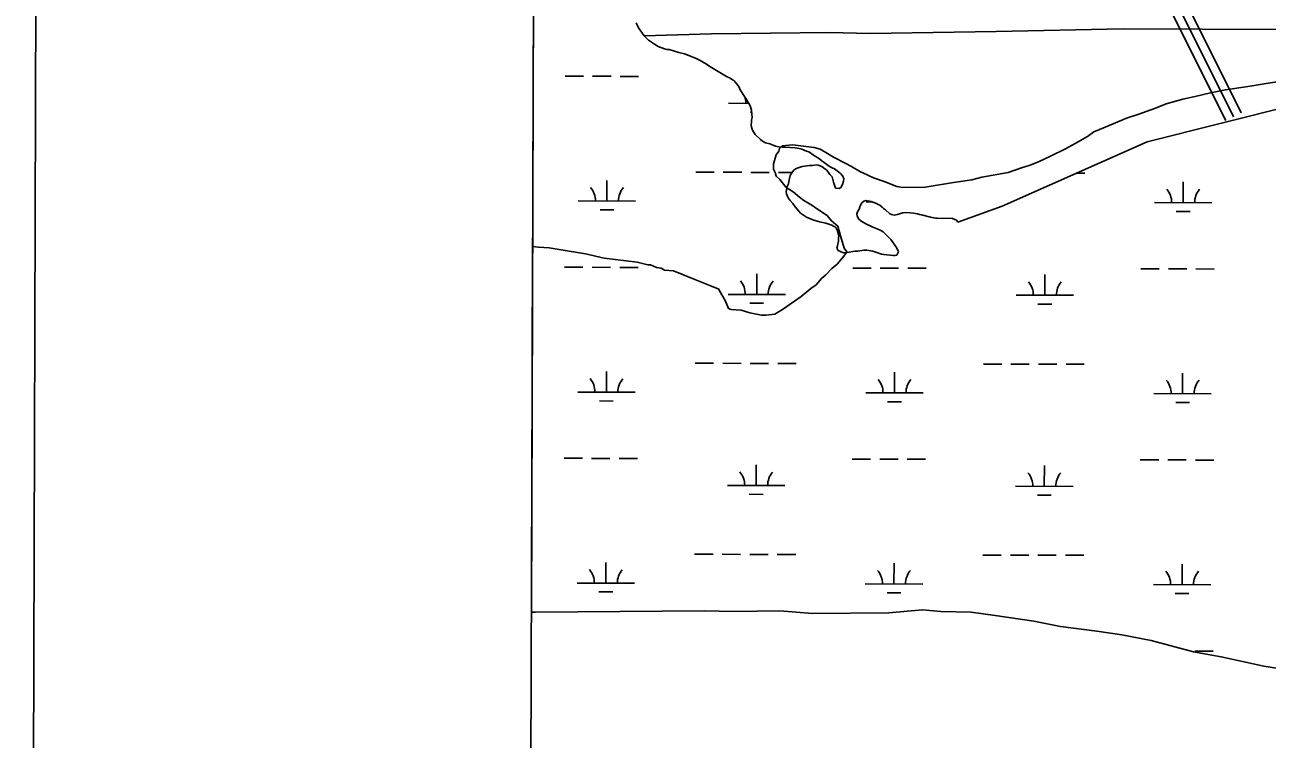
# Model space of a CAD drawing. Extents: x 3161665 to 3199565, y 885729 to 911164.
# Drawn here: x 3165000 to 3167164, y 892612 to 893856 of the extents above; entities that cross this region are included whole.
import ezdxf

# ---------------------------------------------------------------- set-up
doc = ezdxf.new("R2010")
doc.units = 0
for name, color, linetype in [('V-ANNO-SYMB', 7, 'Continuous'), ('V-GRID-FRAM', 7, 'Continuous'), ('V-ROAD-CNTR', 7, 'Continuous'), ('V-SITE-VEGE', 7, 'Continuous'), ('V-TOPO-SHOR', 7, 'Continuous'), ('V-WETL-SWMP', 7, 'Continuous')]:
    doc.layers.add(name, color=color, linetype=linetype)

msp = doc.modelspace()

# ---------------------------------------------------------------- linework, layer by layer
at = {"layer": 'V-ANNO-SYMB'}
msp.add_lwpolyline([(3165000.2, 887031.2), (3198083.2, 886939.8), (3198146.6, 909856.3), (3165063.5, 909947.7), (3165000.2, 887031.2)], dxfattribs=at)
at = {"layer": 'V-GRID-FRAM'}
msp.add_lwpolyline([(3165935.6, 909383.8), (3197271.3, 909297.2), (3197229, 891108.8), (3165877.4, 891195.5), (3165935.6, 909383.8)], dxfattribs=at)
at = {"layer": 'V-ROAD-CNTR'}
for points in [[(3165891.5, 896211.7), (3165944.4, 896068), (3166000.4, 895924.5), (3166037, 895836.6), (3166070.9, 895763.6), (3166127.3, 895653.9), (3166235.1, 895444.2), (3166371.6, 895170.5), (3166566.5, 894775.8), (3166751.1, 894400.9), (3166915.5, 894076.8), (3167105.5, 893695.4)], [(3166739.7, 894390.2), (3166902.1, 894070), (3167092.1, 893688.7)], [(3166766.5, 894403.6), (3166928.9, 894083.5), (3167118.9, 893702.1)]]:
    msp.add_lwpolyline(points, dxfattribs=at)
at = {"layer": 'V-SITE-VEGE'}
for p, q in [((3167196.2, 893758.4), (3167162.3, 893753.5)), ((3167065.3, 893737.2), (3167039.1, 893730.8)), ((3167091.5, 893742.1), (3167065.3, 893737.2)), ((3167134.6, 893748.6), (3167091.5, 893742.1)), ((3167162.3, 893753.5), (3167134.6, 893748.6)), ((3166988.3, 893718.1), (3166969.9, 893710.2)), ((3167017.5, 893726), (3166988.3, 893718.1)), ((3167039.1, 893730.8), (3167017.5, 893726)), ((3166919.1, 893692.8), (3166896, 893683.4)), ((3166939.1, 893699.2), (3166919.1, 893692.8)), ((3166969.9, 893710.2), (3166939.1, 893699.2)), ((3166882.2, 893677.1), (3166862.2, 893669.2)), ((3166896, 893683.4), (3166882.2, 893677.1)), ((3166851.5, 893661.4), (3166830, 893648.9)), ((3166862.2, 893669.2), (3166851.5, 893661.4)), ((3166308.8, 893629.2), (3166304.3, 893613.7)), ((3166313.4, 893635.4), (3166308.8, 893629.2)), ((3166314.9, 893640), (3166313.4, 893635.4)), ((3166319.5, 893644.7), (3166314.9, 893640)), ((3166338, 893646.4), (3166319.5, 893644.7)), ((3166375, 893642.1), (3166338, 893646.4)), ((3166385.8, 893639.1), (3166375, 893642.1)), ((3166398.2, 893631.4), (3166385.8, 893639.1)), ((3166409.1, 893625.4), (3166398.2, 893631.4)), ((3166813.1, 893639.5), (3166787, 893627)), ((3166830, 893648.9), (3166813.1, 893639.5)), ((3166304.3, 893613.7), (3166304.4, 893604.5)), ((3166429.2, 893614.7), (3166409.1, 893625.4)), ((3166440.1, 893608.7), (3166429.2, 893614.7)), ((3166455.6, 893599.5), (3166440.1, 893608.7)), ((3166736.3, 893606.5), (3166713.2, 893598.6)), ((3166751.6, 893611.2), (3166736.3, 893606.5)), ((3166767, 893617.5), (3166751.6, 893611.2)), ((3166787, 893627), (3166767, 893617.5)), ((3166304.4, 893604.5), (3166307.5, 893598.3)), ((3166307.5, 893598.3), (3166309.1, 893592.2)), ((3166309.1, 893592.2), (3166315.3, 893586)), ((3166315.3, 893586), (3166326.2, 893572.2)), ((3166460.2, 893598), (3166455.6, 893599.5)), ((3166478.8, 893588.9), (3166460.2, 893598)), ((3166497.4, 893582.9), (3166478.8, 893588.9)), ((3166650, 893585.7), (3166617.7, 893580.8)), ((3166667, 893590.5), (3166650, 893585.7)), ((3166713.2, 893598.6), (3166667, 893590.5)), ((3166326.2, 893572.2), (3166338.6, 893564.6)), ((3166338.6, 893564.6), (3166349.5, 893555.5)), ((3166519, 893573.8), (3166497.4, 893582.9)), ((3166529.8, 893572.4), (3166519, 893573.8)), ((3166568.4, 893572.7), (3166529.8, 893572.4)), ((3166617.7, 893580.8), (3166568.4, 893572.7)), ((3166349.5, 893555.5), (3166357.3, 893549.4)), ((3166357.3, 893549.4), (3166371.2, 893541.8)), ((3166371.2, 893541.8), (3166379, 893535.7)), ((3166379, 893535.7), (3166397.6, 893523.5)), ((3166397.6, 893523.5), (3166405.4, 893514.3)), ((3166405.4, 893514.3), (3166416.3, 893505.1)), ((3166416.3, 893505.1), (3166421, 893488.2)), ((3166421, 893488.2), (3166427.4, 893466.6)), ((3165884.7, 893469.6), (3165882.7, 892832.6)), ((3165895.2, 893468.4), (3165884.7, 893469.6)), ((3165913.7, 893467), (3165895.2, 893468.4)), ((3165930.7, 893464.1), (3165913.7, 893467)), ((3165977, 893456.7), (3165930.7, 893464.1)), ((3166009.5, 893449.3), (3165977, 893456.7)), ((3166430.5, 893457.4), (3166424.4, 893449.7)), ((3166427.4, 893466.6), (3166432, 893460.5)), ((3166432, 893460.5), (3166430.5, 893457.4)), ((3166066.6, 893442.1), (3166009.5, 893449.3)), ((3166085.2, 893437.6), (3166066.6, 893442.1)), ((3166089.8, 893437.6), (3166085.2, 893437.6)), ((3166100.6, 893433.1), (3166089.8, 893437.6)), ((3166108.4, 893431.6), (3166100.6, 893433.1)), ((3166415.3, 893438.8), (3166406.1, 893431)), ((3166424.4, 893449.7), (3166415.3, 893438.8)), ((3166114.6, 893428.6), (3166108.4, 893431.6)), ((3166130, 893427.2), (3166114.6, 893428.6)), ((3166167.1, 893412), (3166130, 893427.2)), ((3166193.4, 893401.5), (3166167.1, 893412)), ((3166387.7, 893413.9), (3166378.5, 893403)), ((3166395.4, 893420.1), (3166387.7, 893413.9)), ((3166406.1, 893431), (3166395.4, 893420.1)), ((3166208.9, 893395.4), (3166193.4, 893401.5)), ((3166210.5, 893392.4), (3166208.9, 893395.4)), ((3166219.9, 893375.5), (3166210.5, 893392.4)), ((3166369.3, 893396.7), (3166352.5, 893382.7)), ((3166378.5, 893403), (3166369.3, 893396.7)), ((3166224.6, 893364.7), (3166219.9, 893375.5)), ((3166352.5, 893382.7), (3166321.8, 893360.9)), ((3166226.2, 893361.6), (3166224.6, 893364.7)), ((3166230.8, 893360.1), (3166226.2, 893361.6)), ((3166247.8, 893358.7), (3166230.8, 893360.1)), ((3166263.2, 893354.2), (3166247.8, 893358.7)), ((3166283.3, 893349.8), (3166263.2, 893354.2)), ((3166291.1, 893349.8), (3166283.3, 893349.8)), ((3166306.5, 893351.5), (3166291.1, 893349.8)), ((3166321.8, 893360.9), (3166306.5, 893351.5)), ((3165882.7, 892832.6), (3165889.6, 892832.9)), ((3165889.6, 892832.9), (3166184.2, 892835.3)), ((3166184.2, 892835.3), (3166235.1, 892834.2)), ((3166235.1, 892834.2), (3166315.3, 892834.9)), ((3166315.3, 892834.9), (3166372.4, 892830.7)), ((3166372.4, 892830.7), (3166505, 892831.8)), ((3166505, 892831.8), (3166563.6, 892836.9)), ((3166563.6, 892836.9), (3166596, 892834.1)), ((3166596, 892834.1), (3166648.5, 892833)), ((3166648.5, 892833), (3166690.2, 892827.2)), ((3166690.2, 892827.2), (3166758.1, 892817)), ((3166758.1, 892817), (3166804.5, 892808.1)), ((3166804.5, 892808.1), (3166867.8, 892799.4)), ((3166867.8, 892799.4), (3166911, 892793.5)), ((3166911, 892793.5), (3166962, 892783.2)), ((3166962, 892783.2), (3167036.2, 892763.7)), ((3167036.2, 892763.7), (3167084.1, 892754.9)), ((3167084.1, 892754.9), (3167158.3, 892738.5)), ((3167158.3, 892738.5), (3167263.3, 892722.4))]:
    msp.add_line(p, q, dxfattribs=at)
at = {"layer": 'V-TOPO-SHOR'}
msp.add_line((3166692.2, 893844), (3166472.6, 893840.7), dxfattribs=at)
for points in [[(3167326.4, 893847), (3166913.3, 893848.6), (3166692.2, 893844)], [(3166079, 893836.4), (3166196.2, 893840), (3166402, 893842), (3166472.6, 893840.7)]]:
    msp.add_lwpolyline(points, dxfattribs=at)
at = {"layer": 'V-WETL-SWMP'}
for p, q in [((3165882.7, 892832.6), (3165886.5, 894011.8)), ((3166065, 893858.9), (3166069, 893850.4)), ((3166069, 893850.4), (3166079, 893836.4)), ((3166079, 893836.4), (3166086.6, 893829.1)), ((3166086.6, 893829.1), (3166096.8, 893821.8)), ((3166096.8, 893821.8), (3166103.7, 893818)), ((3166103.7, 893818), (3166114.7, 893814)), ((3166114.7, 893814), (3166118.8, 893812.8)), ((3166118.8, 893812.8), (3166122.5, 893812.5)), ((3166122.5, 893812.5), (3166132.1, 893809.8)), ((3166132.1, 893809.8), (3166139.4, 893807.4)), ((3166139.4, 893807.4), (3166149, 893805.1)), ((3166149, 893805.1), (3166168.7, 893797.3)), ((3166168.7, 893797.3), (3166176.5, 893793.6)), ((3166176.5, 893793.6), (3166187.6, 893787.3)), ((3166187.6, 893787.3), (3166193.7, 893783)), ((3166193.7, 893783), (3166222.4, 893765.7)), ((3165941.3, 893766.1), (3165973.3, 893766)), ((3165989.3, 893766), (3166021.3, 893765.9)), ((3166037.3, 893765.8), (3166069.3, 893765.8)), ((3166222.4, 893765.7), (3166227.5, 893763.2)), ((3166227.5, 893763.2), (3166232.1, 893760.2)), ((3166232.1, 893760.2), (3166235.8, 893758.1)), ((3166235.8, 893758.1), (3166241.5, 893751.2)), ((3166241.5, 893751.2), (3166244.4, 893747.2)), ((3166244.4, 893747.2), (3166245.9, 893743.7)), ((3166245.9, 893743.7), (3166251.7, 893734.4)), ((3166226, 893718.9), (3166261.4, 893718.8)), ((3166251.7, 893734.4), (3166257.5, 893725.6)), ((3166257.5, 893725.6), (3166263.8, 893714.6)), ((3166263.8, 893714.6), (3166265.9, 893707)), ((3166955.1, 893651.6), (3167209.4, 893715.5)), ((3166264, 893703.4), (3166266.3, 893703.4)), ((3166265.9, 893707), (3166266.7, 893699.8)), ((3166266.9, 893694.4), (3166266.2, 893689.4)), ((3166266.7, 893699.8), (3166266.9, 893694.4)), ((3166265.9, 893685.8), (3166265.2, 893681.3)), ((3166265.2, 893681.3), (3166265.8, 893677.2)), ((3166265.8, 893677.2), (3166267.9, 893671.9)), ((3166266.2, 893689.4), (3166265.9, 893685.8)), ((3166267.9, 893671.9), (3166272.3, 893664.4)), ((3166272.3, 893664.4), (3166281.6, 893655.8)), ((3166281.6, 893655.8), (3166285.4, 893653.2)), ((3166285.4, 893653.2), (3166290.5, 893650.3)), ((3166290.5, 893650.3), (3166298.2, 893648.4)), ((3166702.8, 893539.8), (3166955.1, 893651.6)), ((3166298.2, 893648.4), (3166303.7, 893645.9)), ((3166303.7, 893645.9), (3166307.9, 893644.2)), ((3166307.9, 893644.2), (3166313.8, 893643.1)), ((3166313.8, 893643.1), (3166319.7, 893642.5)), ((3166319.7, 893642.5), (3166324.6, 893642.7)), ((3166324.6, 893642.7), (3166341.8, 893641.6)), ((3166341.8, 893641.6), (3166349.1, 893640.1)), ((3166349.1, 893640.1), (3166353.7, 893638.9)), ((3166353.7, 893638.9), (3166361.9, 893635.7)), ((3166361.9, 893635.7), (3166366.1, 893634.5)), ((3166366.1, 893634.5), (3166374, 893628.5)), ((3166374, 893628.5), (3166384.2, 893622.2)), ((3166347.4, 893606.6), (3166342.9, 893604.6)), ((3166354.1, 893608.7), (3166347.4, 893606.6)), ((3166366.6, 893610.6), (3166354.1, 893608.7)), ((3166372.5, 893610.8), (3166366.6, 893610.6)), ((3166378.8, 893611.6), (3166372.5, 893610.8)), ((3166382.4, 893611.3), (3166378.8, 893611.6)), ((3166388.4, 893608.8), (3166382.4, 893611.3)), ((3166384.2, 893622.2), (3166388.9, 893617.9)), ((3166393.9, 893605), (3166388.4, 893608.8)), ((3166388.9, 893617.9), (3166392.6, 893615.7)), ((3166392.6, 893615.7), (3166399.6, 893610.6)), ((3166399.6, 893610.6), (3166402.8, 893608.5)), ((3166402.8, 893608.5), (3166406.5, 893606.4)), ((3166406.5, 893606.4), (3166410.6, 893604.8)), ((3166014.1, 893548.7), (3166014.2, 893584.7)), ((3166168.9, 893599), (3166200.9, 893598.9)), ((3166216.9, 893598.9), (3166248.9, 893598.8)), ((3166264.9, 893598.7), (3166296.9, 893598.6)), ((3166312.9, 893598.6), (3166336.4, 893598.5)), ((3166333.5, 893593), (3166331.2, 893582.5)), ((3166336, 893598), (3166333.5, 893593)), ((3166339, 893601.8), (3166336, 893598)), ((3166342.9, 893604.6), (3166339, 893601.8)), ((3166396.7, 893602.8), (3166393.9, 893605)), ((3166400.1, 893598.5), (3166396.7, 893602.8)), ((3166402.5, 893594.9), (3166400.1, 893598.5)), ((3166406.3, 893591), (3166402.5, 893594.9)), ((3166408.9, 893581.7), (3166406.3, 893591)), ((3166410.6, 893604.8), (3166415.3, 893601.4)), ((3166415.3, 893601.4), (3166420.9, 893596.6)), ((3166420.9, 893596.6), (3166425.2, 893592.3)), ((3166425.2, 893592.3), (3166426.7, 893587.4)), ((3166426.7, 893587.4), (3166426, 893583.3)), ((3166832.2, 893597.2), (3166846.8, 893597.1)), ((3166328.4, 893574.2), (3166326.5, 893565.6)), ((3166326.5, 893565.6), (3166326.7, 893561.5)), ((3166330.5, 893578.4), (3166328.4, 893574.2)), ((3166331.2, 893582.5), (3166330.5, 893578.4)), ((3166412.5, 893571), (3166408.9, 893581.7)), ((3166418.9, 893570.4), (3166412.5, 893571)), ((3166421.5, 893572.3), (3166418.9, 893570.4)), ((3166424.4, 893577.8), (3166421.5, 893572.3)), ((3166426, 893583.3), (3166424.4, 893577.8)), ((3167017.9, 893545.9), (3167018, 893581.9)), ((3165964.1, 893548.8), (3166064.1, 893548.5)), ((3166326.7, 893561.5), (3166330.1, 893554.4)), ((3166330.1, 893554.4), (3166333.5, 893549.6)), ((3166333.5, 893549.6), (3166337.8, 893544.4)), ((3166337.8, 893544.4), (3166342.1, 893538.7)), ((3166454.9, 893538.9), (3166457.9, 893544.9)), ((3166457.9, 893544.9), (3166461.8, 893548.7)), ((3166461.8, 893548.7), (3166464.9, 893549.7)), ((3166464.9, 893549.7), (3166474.4, 893547.9)), ((3166466, 893547.4), (3166475.8, 893547.4)), ((3166474.4, 893547.9), (3166483.6, 893544.6)), ((3166483.6, 893544.6), (3166486.4, 893542.9)), ((3166486.4, 893542.9), (3166489.6, 893541.3)), ((3166489.6, 893541.3), (3166493.8, 893537.8)), ((3166967.9, 893546), (3167067.9, 893545.8)), ((3166002.1, 893533.3), (3166026.1, 893533.2)), ((3166342.1, 893538.7), (3166348.7, 893531.3)), ((3166348.7, 893531.3), (3166351.1, 893527.8)), ((3166351.1, 893527.8), (3166361.8, 893520.6)), ((3166361.8, 893520.6), (3166372.8, 893516.1)), ((3166449.6, 893526.5), (3166450.4, 893529.7)), ((3166449.8, 893522.9), (3166449.6, 893526.5)), ((3166451.2, 893520.2), (3166449.8, 893522.9)), ((3166450.4, 893529.7), (3166453.3, 893534.3)), ((3166453.2, 893517.2), (3166451.2, 893520.2)), ((3166453.3, 893534.3), (3166454.9, 893538.9)), ((3166493.8, 893537.8), (3166496.2, 893535.7)), ((3166496.2, 893535.7), (3166499.4, 893533.6)), ((3166499.4, 893533.6), (3166506.9, 893526.7)), ((3166506.9, 893526.7), (3166509.7, 893525)), ((3166509.7, 893525), (3166514.3, 893524.3)), ((3166514.3, 893524.3), (3166520.5, 893525.4)), ((3166520.5, 893525.4), (3166523.6, 893526.5)), ((3166523.6, 893526.5), (3166529.4, 893528.1)), ((3166529.4, 893528.1), (3166535.3, 893528.7)), ((3166535.3, 893528.7), (3166542.5, 893528.1)), ((3166542.5, 893528.1), (3166548.4, 893527.5)), ((3166548.4, 893527.5), (3166555.2, 893526.4)), ((3166555.2, 893526.4), (3166558.5, 893525.2)), ((3166558.5, 893525.2), (3166562.1, 893524.5)), ((3166562.1, 893524.5), (3166577.6, 893520.6)), ((3166577.6, 893520.6), (3166586.3, 893518.7)), ((3166625.4, 893512.2), (3166702.8, 893539.8)), ((3167005.9, 893530.5), (3167029.9, 893530.4)), ((3166372.8, 893516.1), (3166384.3, 893512.5)), ((3166384.3, 893512.5), (3166395.7, 893510.2)), ((3166395.7, 893510.2), (3166406.2, 893506.6)), ((3166406.2, 893506.6), (3166412.7, 893502.8)), ((3166412.7, 893502.8), (3166415.6, 893496.6)), ((3166458.3, 893512.9), (3166453.2, 893517.2)), ((3166465.2, 893509.1), (3166458.3, 893512.9)), ((3166476.3, 893503.7), (3166465.2, 893509.1)), ((3166485, 893500.5), (3166476.3, 893503.7)), ((3166492.4, 893496.7), (3166485, 893500.5)), ((3166586.3, 893518.7), (3166589.4, 893518.8)), ((3166589.4, 893518.8), (3166598, 893518.3)), ((3166598, 893518.3), (3166609.7, 893518.8)), ((3166609.7, 893518.8), (3166616.1, 893518.6)), ((3166616.1, 893518.6), (3166623, 893515.7)), ((3166623, 893515.7), (3166625.4, 893512.2)), ((3166415.6, 893496.6), (3166418.3, 893488.2)), ((3166417.8, 893478.7), (3166415.8, 893470.5)), ((3166418.3, 893488.2), (3166417.5, 893484.1)), ((3166417.5, 893484.1), (3166417.8, 893478.7)), ((3166495.2, 893495), (3166492.4, 893496.7)), ((3166505, 893485.5), (3166495.2, 893495)), ((3166508.8, 893481.6), (3166505, 893485.5)), ((3166518.4, 893468), (3166508.8, 893481.6)), ((3166415.8, 893470.5), (3166414.6, 893466.8)), ((3166414.6, 893466.8), (3166417.1, 893462.8)), ((3166417.1, 893462.8), (3166426.3, 893458.7)), ((3166426.3, 893458.7), (3166432.6, 893459.4)), ((3166432.6, 893459.4), (3166446, 893461.3)), ((3166446, 893461.3), (3166451, 893461.6)), ((3166451, 893461.6), (3166461.8, 893462.9)), ((3166461.8, 893462.9), (3166467.2, 893463.1)), ((3166467.2, 893463.1), (3166477.2, 893461.3)), ((3166477.2, 893461.3), (3166482.7, 893459.7)), ((3166482.7, 893459.7), (3166492.3, 893456.1)), ((3166492.3, 893456.1), (3166496.8, 893455.8)), ((3166496.8, 893455.8), (3166512.7, 893453.8)), ((3166516.3, 893453.9), (3166519.4, 893454.5)), ((3166522.3, 893460.5), (3166518.4, 893468)), ((3166519.4, 893454.5), (3166522.3, 893460.5)), ((3165940.4, 893433.4), (3165972.4, 893433.4)), ((3165988.4, 893433.3), (3166020.4, 893433.2)), ((3166036.4, 893433.2), (3166068.4, 893433.1)), ((3166512.7, 893453.8), (3166516.3, 893453.9)), ((3166275.1, 893386.1), (3166275.2, 893422.1)), ((3166442.3, 893432.1), (3166474.3, 893432)), ((3166490.3, 893431.9), (3166522.3, 893431.8)), ((3166538.3, 893431.8), (3166570.3, 893431.7)), ((3166777, 893384.7), (3166777.1, 893420.7)), ((3166944.2, 893430.7), (3166976.2, 893430.6)), ((3166992.2, 893430.5), (3167024.2, 893430.4)), ((3167040.2, 893430.4), (3167072.2, 893430.3)), ((3166225.1, 893386.2), (3166325.1, 893385.9)), ((3166263.1, 893370.7), (3166287.1, 893370.6)), ((3166727, 893384.8), (3166827, 893384.6)), ((3166765, 893369.3), (3166789, 893369.2)), ((3166167.9, 893266.3), (3166199.9, 893266.2)), ((3166215.9, 893266.2), (3166247.9, 893266.1)), ((3166263.9, 893266), (3166295.9, 893266)), ((3166311.9, 893265.9), (3166343.9, 893265.8)), ((3166669.9, 893264.9), (3166701.9, 893264.8)), ((3166717.9, 893264.8), (3166749.9, 893264.7)), ((3166765.9, 893264.7), (3166797.9, 893264.6)), ((3166813.9, 893264.5), (3166845.8, 893264.4)), ((3166013.2, 893216), (3166013.3, 893252)), ((3166515.1, 893214.6), (3166515.2, 893250.6)), ((3167017, 893213.2), (3167017.1, 893249.2)), ((3165963.2, 893216.1), (3166063.2, 893215.9)), ((3166001.2, 893200.6), (3166025.2, 893200.5)), ((3166465.1, 893214.7), (3166565.1, 893214.5)), ((3166503.1, 893199.2), (3166527.1, 893199.1)), ((3166967, 893213.4), (3167067, 893213.1)), ((3167005, 893197.8), (3167029, 893197.8)), ((3165939.5, 893100.8), (3165971.5, 893100.7)), ((3165987.5, 893100.6), (3166019.5, 893100.5)), ((3166035.5, 893100.5), (3166067.5, 893100.4)), ((3166274.2, 893053.4), (3166274.3, 893089.4)), ((3166441.4, 893099.4), (3166473.4, 893099.3)), ((3166489.4, 893099.2), (3166521.4, 893099.2)), ((3166537.4, 893099.1), (3166569.4, 893099)), ((3166776.1, 893052), (3166776.2, 893088)), ((3166943.3, 893098), (3166975.3, 893097.9)), ((3166991.3, 893097.9), (3167023.3, 893097.8)), ((3167039.3, 893097.7), (3167071.3, 893097.6)), ((3166224.2, 893053.6), (3166324.2, 893053.3)), ((3166726.1, 893052.2), (3166826.1, 893051.9)), ((3166262.2, 893038), (3166286.2, 893037.9)), ((3166764.1, 893036.6), (3166788.1, 893036.6)), ((3166012.3, 892883.3), (3166012.4, 892919.3)), ((3166167, 892933.6), (3166199, 892933.5)), ((3166215, 892933.5), (3166247, 892933.4)), ((3166263, 892933.4), (3166295, 892933.3)), ((3166311, 892933.2), (3166343, 892933.2)), ((3166514.2, 892881.9), (3166514.3, 892917.9)), ((3166668.9, 892932.2), (3166700.9, 892932.2)), ((3166716.9, 892932.1), (3166748.9, 892932)), ((3166764.9, 892932), (3166796.9, 892931.9)), ((3166812.9, 892931.9), (3166844.9, 892931.8)), ((3167016.1, 892880.5), (3167016.2, 892916.5)), ((3165962.3, 892883.5), (3166062.3, 892883.2)), ((3166464.2, 892882.1), (3166564.2, 892881.8)), ((3166966.1, 892880.7), (3167066.1, 892880.4)), ((3166000.3, 892867.9), (3166024.3, 892867.9)), ((3166502.2, 892866.5), (3166526.2, 892866.5)), ((3167004.1, 892865.2), (3167028.1, 892865.1)), ((3165889.6, 892832.9), (3165882.7, 892832.6)), ((3166184.2, 892835.3), (3165889.6, 892832.9)), ((3166235.1, 892834.2), (3166184.2, 892835.3)), ((3166315.3, 892834.9), (3166235.1, 892834.2)), ((3166372.4, 892830.7), (3166315.3, 892834.9)), ((3166505, 892831.8), (3166372.4, 892830.7)), ((3166563.6, 892836.9), (3166505, 892831.8)), ((3166596, 892834.1), (3166563.6, 892836.9)), ((3166648.5, 892833), (3166596, 892834.1)), ((3166690.2, 892827.2), (3166648.5, 892833)), ((3166758.1, 892817), (3166690.2, 892827.2)), ((3166804.5, 892808.1), (3166758.1, 892817)), ((3166867.8, 892799.4), (3166804.5, 892808.1)), ((3166911, 892793.5), (3166867.8, 892799.4)), ((3166962, 892783.2), (3166911, 892793.5)), ((3167036.2, 892763.7), (3166962, 892783.2)), ((3167084.1, 892754.9), (3167036.2, 892763.7)), ((3167038.4, 892765.1), (3167070.4, 892765)), ((3167158.3, 892738.5), (3167084.1, 892754.9)), ((3167263.3, 892722.4), (3167158.3, 892738.5))]:
    msp.add_line(p, q, dxfattribs=at)
for centre, start, end in [((3166220.8, 893719.4), 359.0698, 18.6397), ((3165958.9, 893549.3), 359.0698, 40.6135), ((3166069.4, 893549), 139.0698, 180.6135), ((3166962.7, 893546.5), 359.0698, 40.6135), ((3167073.2, 893546.2), 139.0698, 180.6135), ((3166219.9, 893386.7), 359.0698, 40.6135), ((3166330.4, 893386.4), 139.0698, 180.6135), ((3166721.8, 893385.3), 359.0698, 40.6135), ((3166832.3, 893385), 139.0698, 180.6135), ((3165958, 893216.6), 359.0698, 40.6135), ((3166068.5, 893216.3), 139.0698, 180.6135), ((3166459.9, 893215.2), 359.0698, 40.6135), ((3166570.4, 893214.9), 139.0698, 180.6135), ((3166961.8, 893213.8), 359.0698, 40.6135), ((3167072.3, 893213.5), 139.0698, 180.6135), ((3166219, 893054), 359.0698, 40.6135), ((3166329.4, 893053.7), 139.0698, 180.6135), ((3166720.9, 893052.7), 359.0698, 40.6135), ((3166831.4, 893052.3), 139.0698, 180.6135), ((3165957.1, 892883.9), 359.0698, 40.6135), ((3166067.5, 892883.6), 139.0698, 180.6135), ((3166459, 892882.6), 359.0698, 40.6135), ((3166569.4, 892882.3), 139.0698, 180.6135), ((3166960.9, 892881.2), 359.0698, 40.6135), ((3167071.3, 892880.9), 139.0698, 180.6135)]:
    msp.add_arc(centre, 35.2, start, end, dxfattribs=at)

doc.saveas('drawing.dxf')
